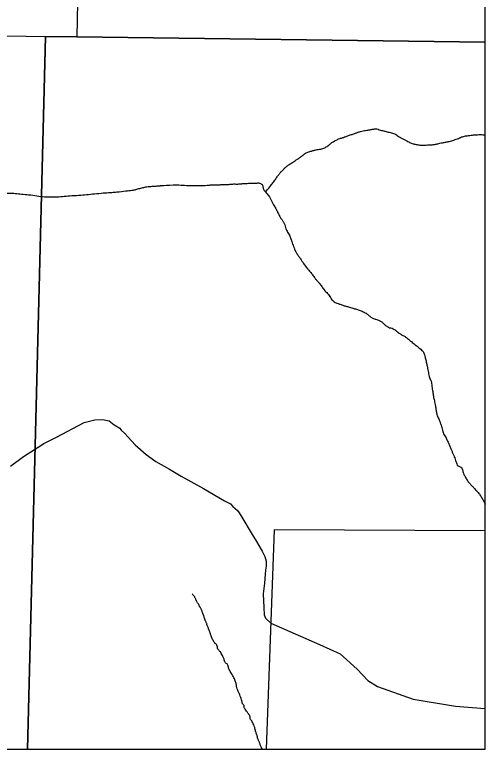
# Model space of a CAD drawing. Extents: x 0 to 191, y 0 to 55.
# Drawn here: x 149.8277 to 150.0755, y 18.6176 to 19.0042 of the extents above; entities that cross this region are included whole.
import ezdxf

# ---------------------------------------------------------------- set-up
doc = ezdxf.new("R2010")
doc.units = 0
for name, color, linetype in [('GM_X_Corporation', 7, 'Continuous'), ('GM_X_Minor_River', 7, 'Continuous'), ('GM_X_Township_Road', 7, 'Continuous')]:
    doc.layers.add(name, color=color, linetype=linetype)

msp = doc.modelspace()

# ---------------------------------------------------------------- linework, layer by layer
at = {"layer": 'GM_X_Corporation'}
msp.add_lwpolyline([(147.48909, 21.69468), (147.48205, 21.22082), (147.48076, 21.17388), (147.48135, 21.17107), (147.48116, 21.16643), (147.48019, 21.14187), (147.48058, 21.10512), (147.48017, 21.08849), (147.4775, 21.04138), (147.47544, 20.87227), (147.47203, 20.22876), (147.46245, 19.50336), (147.46245, 19.44524), (147.45775, 19.24764), (147.44948, 18.93531), (147.44822, 18.85009), (147.44627, 18.74989), (147.4432, 18.61761), (150.07549, 18.61761), (150.07549, 22.0195)], dxfattribs=at)
for points in [[(148.46264, 18.61761), (150.07549, 18.61761), (150.07549, 20.00272), (149.87411, 20.00453), (149.74513, 20.00707), (149.50131, 20.01186), (149.50163, 19.93083), (149.34339, 19.93301), (149.01689, 19.93705), (148.9116, 19.93663), (148.60782, 19.9395), (148.60599, 19.78812), (148.60369, 19.51507), (148.60074, 19.16895), (148.59988, 18.92019), (148.47736, 18.92075), (148.46737, 18.92047)], [(149.87029, 19.50009), (149.86043, 18.99251), (149.84394, 18.99246), (149.48857, 18.99866), (149.49467, 19.42622), (149.49598, 19.50544)], [(150.07549, 18.98968), (150.07549, 19.49653), (149.87029, 19.50009), (149.86043, 18.99251)], [(149.48264, 18.61761), (149.83448, 18.61761), (149.84394, 18.99246), (149.48857, 18.99866), (149.48664, 18.90977)], [(149.83448, 18.61761), (150.07549, 18.61761), (150.07549, 18.98968), (149.86043, 18.99251), (149.84394, 18.99246)], [(149.96003, 18.61761), (150.07549, 18.61761), (150.07549, 18.73265), (149.96427, 18.73316)]]:
    msp.add_lwpolyline(points, close=True, dxfattribs=at)
at = {"layer": 'GM_X_Minor_River'}
for points in [[(149.95976, 18.91078), (149.96117, 18.91257), (149.96258, 18.91436), (149.96399, 18.91615), (149.96466, 18.917), (149.96522, 18.91794), (149.96587, 18.91882), (149.9668, 18.92009), (149.96778, 18.9213), (149.96888, 18.92244), (149.96991, 18.92352), (149.97104, 18.92449), (149.97227, 18.92531), (149.97315, 18.9259), (149.97404, 18.92646), (149.97492, 18.92704), (149.97624, 18.92793), (149.97756, 18.92883), (149.97888, 18.92972), (149.97967, 18.93026), (149.98031, 18.93098), (149.98115, 18.93145), (149.98203, 18.93195), (149.98302, 18.93216), (149.98399, 18.93242), (149.98474, 18.93262), (149.9855, 18.93281), (149.98626, 18.933), (149.98751, 18.93331), (149.9888, 18.93342), (149.99005, 18.93379), (149.99095, 18.93405), (149.99172, 18.93462), (149.99251, 18.93513), (149.99369, 18.9359), (149.99467, 18.93694), (149.9959, 18.93762), (149.99688, 18.93816), (149.99789, 18.93861), (149.99893, 18.93897), (149.99969, 18.93923), (150.00045, 18.93948), (150.0012, 18.93974), (150.00303, 18.94038), (150.00486, 18.94104), (150.00669, 18.94168), (150.00819, 18.9422), (150.00968, 18.94275), (150.01124, 18.94304), (150.01243, 18.94326), (150.01364, 18.94343), (150.01484, 18.94363), (150.01559, 18.94376), (150.01635, 18.94393), (150.01711, 18.94403), (150.01838, 18.94419), (150.01965, 18.94361), (150.02091, 18.94329), (150.02187, 18.94305), (150.02281, 18.9428), (150.02376, 18.94255), (150.02491, 18.94225), (150.02606, 18.942), (150.02718, 18.94162), (150.02824, 18.94128), (150.02907, 18.94047), (150.03004, 18.93994), (150.03143, 18.93917), (150.03283, 18.93842), (150.03423, 18.93768), (150.03516, 18.9372), (150.0361, 18.93675), (150.03709, 18.93637), (150.03783, 18.93609), (150.03859, 18.93595), (150.03937, 18.93582), (150.04044, 18.93563), (150.04152, 18.93542), (150.0426, 18.93546), (150.0438, 18.93551), (150.045, 18.93559), (150.0462, 18.93567), (150.04709, 18.93574), (150.04797, 18.93577), (150.04886, 18.93588), (150.0497, 18.93599), (150.05049, 18.93629), (150.05132, 18.93647), (150.05302, 18.93683), (150.05474, 18.93707), (150.05644, 18.93745), (150.05772, 18.93774), (150.05897, 18.93819), (150.06022, 18.93862), (150.06132, 18.93899), (150.06231, 18.93965), (150.06344, 18.93997), (150.0645, 18.94027), (150.06557, 18.94042), (150.06666, 18.94056), (150.06799, 18.94072), (150.06931, 18.94088), (150.07064, 18.94096), (150.07209, 18.94105), (150.07355, 18.94103), (150.07501, 18.94099), (150.07517, 18.94099), (150.07533, 18.94098), (150.07549, 18.94098)], [(149.88622, 18.91146), (149.88749, 18.91159), (149.88875, 18.91173), (149.89001, 18.91186), (149.89105, 18.91197), (149.89203, 18.91239), (149.89304, 18.91264), (149.89412, 18.91291), (149.89518, 18.91319), (149.89626, 18.91342), (149.89733, 18.91366), (149.89841, 18.91374), (149.89949, 18.91382), (149.90056, 18.9139), (149.90164, 18.91395), (149.90271, 18.91403), (149.90347, 18.91409), (149.90423, 18.91419), (149.90499, 18.91424), (149.91306, 18.91481), (149.9212, 18.91401), (149.92927, 18.9144), (149.93003, 18.91444), (149.93079, 18.91457), (149.93155, 18.9146), (149.93269, 18.91465), (149.93383, 18.91458), (149.93497, 18.91463), (149.93585, 18.91467), (149.93673, 18.9148), (149.93762, 18.91483), (149.93844, 18.91487), (149.93927, 18.91481), (149.94009, 18.91485), (149.94091, 18.91489), (149.94173, 18.91502), (149.94255, 18.91506), (149.94363, 18.91511), (149.94471, 18.91501), (149.94578, 18.91508), (149.94654, 18.91513), (149.94729, 18.91523), (149.94805, 18.91528), (149.94944, 18.91537), (149.95083, 18.91545), (149.95223, 18.9155), (149.95299, 18.91553), (149.95374, 18.91551), (149.9545, 18.91551), (149.95533, 18.91552), (149.95616, 18.91569), (149.95697, 18.91534), (149.95848, 18.91469), (149.95835, 18.91257), (149.95928, 18.91137), (149.96006, 18.91035), (149.96111, 18.90948), (149.96176, 18.90835), (149.96259, 18.90693), (149.96326, 18.90543), (149.96407, 18.904), (149.96457, 18.90311), (149.96511, 18.90224), (149.96561, 18.90135), (149.96612, 18.90043), (149.96647, 18.89944), (149.96696, 18.89851), (149.96761, 18.89725), (149.96862, 18.89619), (149.96926, 18.89492), (149.96993, 18.8936), (149.97018, 18.89209), (149.97081, 18.89075), (149.97132, 18.88965), (149.97211, 18.88868), (149.97254, 18.88754), (149.97286, 18.88665), (149.97318, 18.88577), (149.9735, 18.88488), (149.97402, 18.88349), (149.97452, 18.8821), (149.97505, 18.88072), (149.97538, 18.87985), (149.97587, 18.87903), (149.9764, 18.87826), (149.97691, 18.8775), (149.97742, 18.87675), (149.97793, 18.87599), (149.97844, 18.87524), (149.97895, 18.87448), (149.97946, 18.87372), (149.98012, 18.87275), (149.98085, 18.87182), (149.98157, 18.87089), (149.98223, 18.87004), (149.98301, 18.86928), (149.98368, 18.86844), (149.98429, 18.86765), (149.98479, 18.86677), (149.9854, 18.86598), (149.98636, 18.86474), (149.98749, 18.86363), (149.98846, 18.86239), (149.98908, 18.8616), (149.98957, 18.86072), (149.99019, 18.85994), (149.99102, 18.85888), (149.992, 18.85794), (149.99286, 18.85691), (149.99371, 18.85591), (149.9942, 18.85466), (149.99516, 18.8537), (149.99591, 18.85296), (149.99686, 18.85254), (149.99783, 18.8522), (149.99954, 18.85161), (150.00124, 18.85103), (150.00297, 18.85053), (150.00404, 18.85021), (150.00512, 18.84992), (150.0062, 18.8496), (150.00716, 18.84931), (150.0081, 18.84899), (150.00905, 18.84867), (150.0101, 18.84831), (150.01111, 18.84786), (150.0121, 18.84736), (150.01335, 18.84672), (150.01432, 18.84561), (150.01553, 18.84491), (150.01702, 18.84406), (150.0188, 18.84371), (150.02029, 18.84286), (150.02161, 18.8421), (150.0226, 18.8408), (150.02391, 18.84003), (150.02503, 18.83938), (150.02644, 18.83926), (150.02753, 18.83854), (150.02839, 18.83797), (150.02915, 18.83723), (150.03001, 18.83666), (150.03137, 18.83574), (150.03291, 18.83505), (150.0342, 18.83403), (150.03497, 18.83341), (150.03572, 18.83276), (150.03649, 18.83214), (150.03751, 18.83132), (150.03853, 18.83051), (150.03954, 18.82969), (150.04052, 18.82891), (150.04149, 18.82815), (150.04241, 18.82725), (150.04307, 18.8266), (150.04334, 18.82567), (150.04356, 18.82479), (150.04413, 18.82252), (150.04465, 18.82025), (150.04513, 18.81796), (150.04542, 18.81658), (150.04562, 18.81517), (150.04592, 18.81379), (150.04615, 18.81273), (150.0469, 18.81183), (150.04708, 18.81076), (150.04732, 18.80931), (150.04744, 18.80785), (150.04768, 18.8064), (150.04787, 18.8052), (150.04805, 18.80399), (150.04827, 18.80279), (150.0485, 18.80159), (150.0488, 18.80039), (150.04905, 18.79919), (150.04944, 18.79737), (150.04957, 18.7955), (150.05004, 18.79369), (150.05034, 18.79256), (150.05101, 18.79157), (150.05139, 18.79047), (150.05166, 18.78972), (150.05192, 18.78896), (150.05217, 18.7882), (150.0526, 18.78689), (150.05285, 18.78552), (150.05333, 18.78422), (150.05376, 18.78308), (150.05457, 18.78212), (150.05506, 18.78101), (150.05585, 18.77925), (150.05662, 18.77748), (150.05738, 18.77571), (150.05797, 18.77432), (150.05854, 18.77293), (150.05912, 18.77154), (150.05963, 18.7703), (150.05997, 18.76899), (150.06047, 18.76775), (150.06096, 18.76655), (150.06274, 18.76624), (150.06334, 18.76511), (150.06376, 18.76431), (150.06367, 18.76327), (150.06411, 18.76246), (150.06513, 18.76062), (150.06616, 18.75875), (150.06757, 18.75717), (150.06849, 18.75613), (150.06951, 18.75519), (150.07043, 18.75415), (150.07109, 18.75341), (150.07174, 18.75267), (150.07235, 18.75188), (150.07299, 18.75104), (150.07356, 18.75016), (150.07407, 18.74924), (150.07456, 18.74837), (150.07501, 18.74748), (150.07549, 18.7466)], [(149.95807, 18.61761), (149.95776, 18.61825), (149.95744, 18.6189), (149.95715, 18.61956), (149.95685, 18.62024), (149.95664, 18.62096), (149.95637, 18.62165), (149.95615, 18.62222), (149.95581, 18.62276), (149.9556, 18.62335), (149.95547, 18.62371), (149.95551, 18.62412), (149.9554, 18.62449), (149.95518, 18.62525), (149.95485, 18.62599), (149.95463, 18.62676), (149.95447, 18.62732), (149.95439, 18.6279), (149.95424, 18.62847), (149.95387, 18.62978), (149.95331, 18.63103), (149.95269, 18.63225), (149.95251, 18.63261), (149.95212, 18.63285), (149.95193, 18.6332), (149.95148, 18.63399), (149.95168, 18.6351), (149.95115, 18.63585), (149.95092, 18.63618), (149.95063, 18.63647), (149.95038, 18.63679), (149.9497, 18.63771), (149.94904, 18.63864), (149.94847, 18.63963), (149.94831, 18.6399), (149.94857, 18.64029), (149.94846, 18.64058), (149.94828, 18.64107), (149.94765, 18.64138), (149.9475, 18.6419), (149.9474, 18.64227), (149.94742, 18.64267), (149.9473, 18.64304), (149.94689, 18.64431), (149.94645, 18.64558), (149.94595, 18.64683), (149.94571, 18.6474), (149.94541, 18.64795), (149.94518, 18.64853), (149.94455, 18.65011), (149.9444, 18.65186), (149.94382, 18.65346), (149.94294, 18.65584), (149.94134, 18.65795), (149.94035, 18.66027), (149.94015, 18.66074), (149.94017, 18.66131), (149.93996, 18.66178), (149.93961, 18.6626), (149.93859, 18.66304), (149.93824, 18.66386), (149.93806, 18.66428), (149.93803, 18.66476), (149.93785, 18.66519), (149.93735, 18.66636), (149.9368, 18.66751), (149.93612, 18.66859), (149.93581, 18.66909), (149.93529, 18.66944), (149.93497, 18.66992), (149.93441, 18.67075), (149.93438, 18.67192), (149.93381, 18.67275), (149.93357, 18.67312), (149.93308, 18.67331), (149.93286, 18.6737), (149.93236, 18.67456), (149.9319, 18.67543), (149.93151, 18.67635), (149.93138, 18.67666), (149.93124, 18.67697), (149.93113, 18.67729), (149.93085, 18.67804), (149.93064, 18.67882), (149.93035, 18.67957), (149.93022, 18.67988), (149.93009, 18.6802), (149.92996, 18.68051), (149.92965, 18.68127), (149.92931, 18.68202), (149.929, 18.68278), (149.92888, 18.68308), (149.92893, 18.68343), (149.9288, 18.68373), (149.92857, 18.68431), (149.92827, 18.68486), (149.92803, 18.68544), (149.9279, 18.68575), (149.92777, 18.68606), (149.92765, 18.68638), (149.92741, 18.687), (149.9273, 18.68766), (149.92706, 18.68828), (149.92694, 18.6886), (149.9268, 18.68891), (149.92668, 18.68922), (149.92641, 18.68991), (149.92621, 18.69063), (149.9259, 18.69131), (149.9257, 18.69177), (149.92538, 18.69218), (149.92514, 18.69263), (149.92494, 18.69301), (149.92476, 18.69339), (149.92456, 18.69377), (149.92427, 18.69429), (149.92388, 18.69475), (149.9236, 18.69528), (149.92337, 18.6957), (149.92323, 18.69617), (149.92302, 18.6966), (149.92273, 18.69719), (149.92248, 18.69781), (149.92206, 18.69831), (149.92174, 18.69868), (149.92142, 18.69906), (149.9211, 18.69944)]]:
    msp.add_open_spline(points, degree=3, dxfattribs=at)
msp.add_spline([(149.5296, 18.89582), (149.53661, 18.897), (149.53908, 18.89702), (149.54155, 18.89742), (149.54476, 18.89877), (149.54722, 18.9003), (149.55156, 18.90318), (149.55667, 18.90549), (149.55913, 18.90646), (149.5614, 18.90742), (149.56745, 18.9105), (149.57048, 18.91185), (149.57294, 18.91262), (149.5754, 18.91378), (149.57918, 18.91513), (149.58183, 18.91629), (149.58429, 18.91725), (149.5877, 18.91803), (149.59073, 18.91843), (149.59414, 18.91903), (149.59831, 18.92), (149.60115, 18.92097), (149.60475, 18.92251), (149.60815, 18.92424), (149.61061, 18.92559), (149.61305, 18.92845), (149.61589, 18.93056), (149.61834, 18.9321), (149.62117, 18.93401), (149.62534, 18.93499), (149.62932, 18.93577), (149.63274, 18.93599), (149.63691, 18.93525), (149.64166, 18.93434), (149.64623, 18.93285), (149.64927, 18.93173), (149.65251, 18.92985), (149.65499, 18.92778), (149.65785, 18.92571), (149.66111, 18.92137), (149.66341, 18.91739), (149.66609, 18.91437), (149.66839, 18.91097), (149.67051, 18.90719), (149.67261, 18.90492), (149.67452, 18.90247), (149.67738, 18.90097), (149.68137, 18.90081), (149.68686, 18.90179), (149.69349, 18.90316), (149.69937, 18.90396), (149.70487, 18.90514), (149.7098, 18.90555), (149.71207, 18.90575), (149.71624, 18.90616), (149.71985, 18.90637), (149.72288, 18.90677), (149.72629, 18.90718), (149.7299, 18.90758), (149.73407, 18.90818), (149.7371, 18.90877), (149.74146, 18.90955), (149.74696, 18.90997), (149.75189, 18.91019), (149.75417, 18.91021), (149.75777, 18.91004), (149.76726, 18.90972), (149.77239, 18.90957), (149.77466, 18.90958), (149.77713, 18.90979), (149.78187, 18.9102), (149.78566, 18.91022), (149.78908, 18.91044), (149.79174, 18.91008), (149.79572, 18.90991), (149.80654, 18.90998), (149.80976, 18.91019), (149.81204, 18.91002), (149.81735, 18.91005), (149.82115, 18.91027), (149.82494, 18.9103), (149.82798, 18.91012), (149.83121, 18.90977), (149.835, 18.90941), (149.83937, 18.90887), (149.84336, 18.90833), (149.84697, 18.90835), (149.85, 18.90837), (149.8538, 18.90859), (149.85778, 18.90899), (149.86252, 18.90921), (149.8665, 18.90962), (149.87086, 18.91003), (149.87541, 18.91044), (149.87883, 18.91065), (149.88148, 18.91086), (149.88622, 18.91146)], degree=3, dxfattribs=at)
at = {"layer": 'GM_X_Township_Road'}
msp.add_line((149.955, 18.72687), (149.95751, 18.72275), dxfattribs=at)
for points in [[(149.82553, 18.7666), (149.83229, 18.77165), (149.84004, 18.77665), (149.84301, 18.77847), (149.84961, 18.7818), (149.86431, 18.78964), (149.8698, 18.79105), (149.87398, 18.79111), (149.87741, 18.79041), (149.88011, 18.78836), (149.88299, 18.7865), (149.88377, 18.78557), (149.88551, 18.78388), (149.88744, 18.78182), (149.89112, 18.77789), (149.89691, 18.77266), (149.90191, 18.76913), (149.9092, 18.76506), (149.91535, 18.76135), (149.92705, 18.75489), (149.93818, 18.74841), (149.94125, 18.74675), (149.94261, 18.74543), (149.94493, 18.74319), (149.9459, 18.74207), (149.94726, 18.73981), (149.95274, 18.73058), (149.955, 18.72687)], [(149.95751, 18.72275), (149.95802, 18.72192), (149.95939, 18.71909), (149.96, 18.71663), (149.96005, 18.71397), (149.9597, 18.71187), (149.95955, 18.70978), (149.95925, 18.70503), (149.95858, 18.6995), (149.95889, 18.69229), (149.95895, 18.6883), (149.95934, 18.68745), (149.95974, 18.6866), (149.96263, 18.68398), (149.9881, 18.67279), (149.99902, 18.66783), (150.00809, 18.6598), (150.0136, 18.65379), (150.01869, 18.65068), (150.03754, 18.64401), (150.05982, 18.64024), (150.07549, 18.63902)]]:
    msp.add_lwpolyline(points, dxfattribs=at)

doc.saveas('drawing.dxf')
